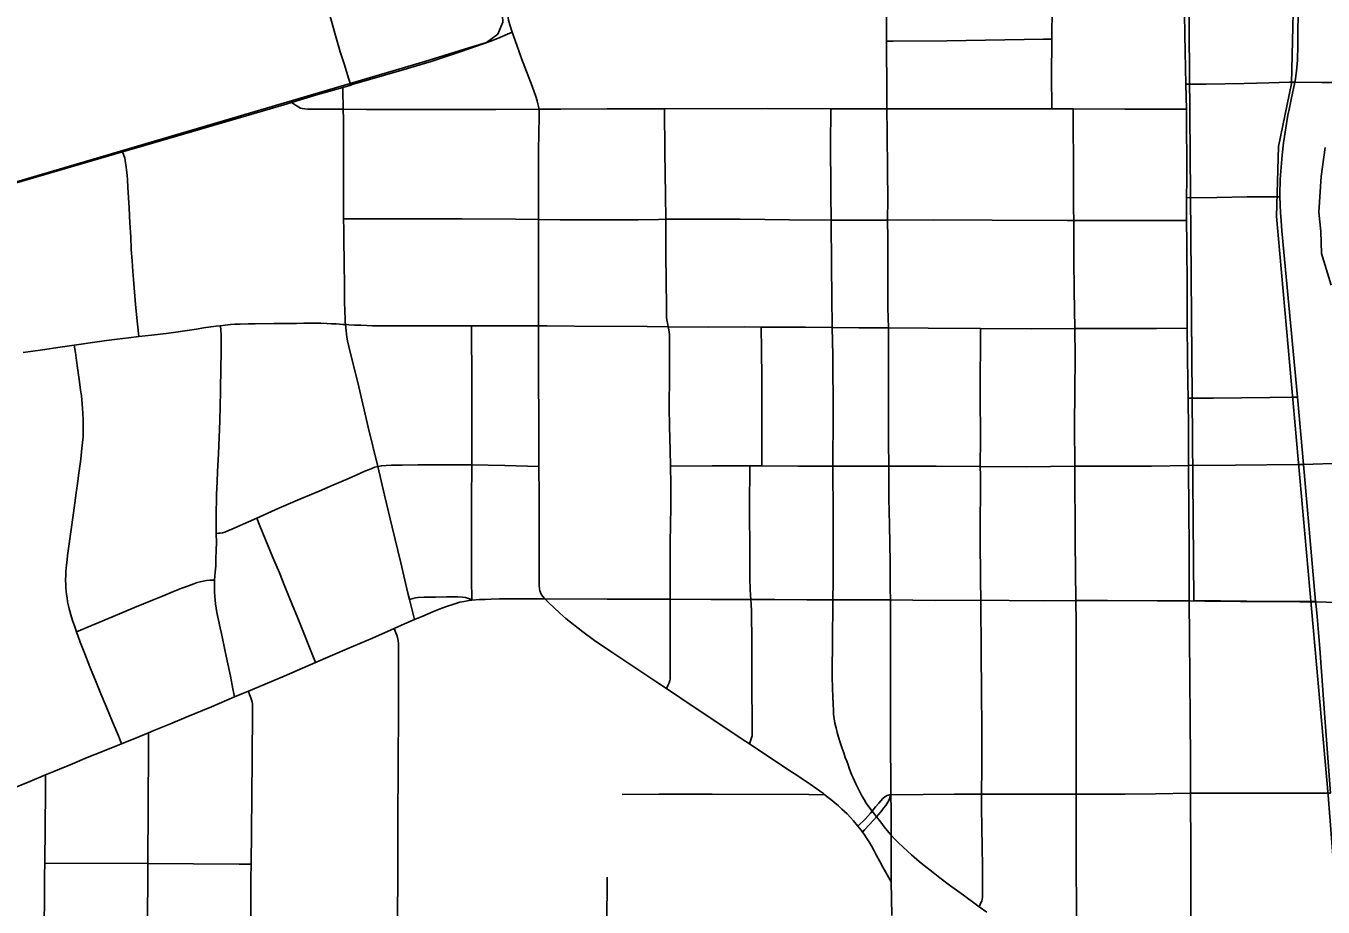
# Model space of a CAD drawing. Extents: x -87 to 2145, y -2128 to 440.
# Drawn here: x 905.337 to 906.164, y 239.551 to 240.113 of the extents above; entities that cross this region are included whole.
import ezdxf

# ---------------------------------------------------------------- set-up
doc = ezdxf.new("R2010")
doc.units = 0
for name, color, linetype in [('GM_X_City_Street', 7, 'Continuous'), ('GM_X_County_Road', 7, 'Continuous'), ('GM_X_Rail_Line', 7, 'Continuous'), ('GM_X_US_Route', 7, 'Continuous'), ('SN_P_Text', 7, 'Continuous')]:
    doc.layers.add(name, color=color, linetype=linetype)

msp = doc.modelspace()

# ---------------------------------------------------------------- linework, layer by layer
at = {"layer": 'GM_X_City_Street'}
for points in [[(905.99092, 240.05982), (905.99082, 240.0814), (905.99096, 240.10298), (905.99096, 240.10421), (905.99106, 240.1251), (905.99171, 240.15618)], [(905.54406, 240.07496), (905.54282, 240.07876), (905.53967, 240.08847), (905.53728, 240.09603), (905.53416, 240.10663), (905.52915, 240.12472), (905.52528, 240.13902)], [(906.07983, 239.5292), (906.07959, 239.56075), (906.07959, 239.58621), (906.07938, 239.62325), (906.07932, 239.64458), (906.07879, 239.72287), (906.07858, 239.74594), (906.0785, 239.76819), (906.07854, 239.78125), (906.07833, 239.80239), (906.07817, 239.83241), (906.07804, 239.8552), (906.07781, 239.87533), (906.07771, 239.885), (906.07732, 239.91983), (906.07724, 239.9266), (906.07723, 239.94586), (906.07707, 239.97382), (906.07683, 239.98855), (906.07678, 239.99125), (906.07686, 240.003), (906.07694, 240.01487), (906.07678, 240.05956), (906.07643, 240.07557), (906.07621, 240.08561), (906.07579, 240.10691), (906.07538, 240.13445)], [(905.88887, 239.54535), (905.88851, 239.56684), (905.88843, 239.59327), (905.88843, 239.59648), (905.88843, 239.6123), (905.88835, 239.62223), (905.88826, 239.63383), (905.88811, 239.65139), (905.88801, 239.67495), (905.88813, 239.70722), (905.88812, 239.727), (905.88798, 239.74658), (905.8879, 239.75383), (905.88776, 239.77041), (905.88752, 239.79454), (905.88711, 239.81156), (905.88704, 239.83195), (905.88687, 239.84723), (905.88687, 239.86927), (905.88678, 239.89689), (905.88675, 239.92008), (905.88645, 239.9329), (905.88632, 239.95673), (905.88637, 239.9771), (905.88623, 239.9888), (905.88631, 240.00247), (905.88621, 240.01977), (905.88588, 240.04493), (905.88577, 240.05981), (905.88565, 240.07641), (905.88547, 240.09614), (905.88546, 240.10286), (905.88545, 240.12528)], [(905.88546, 240.10286), (905.88987, 240.10289), (905.92409, 240.10307), (905.98569, 240.10412), (905.99096, 240.10421)], [(905.58468, 239.73411), (905.58149, 239.74679), (905.58044, 239.75094), (905.57584, 239.77034), (905.57038, 239.79309), (905.56556, 239.81337), (905.56111, 239.83169), (905.55504, 239.85666), (905.54904, 239.88238), (905.54279, 239.90819), (905.54197, 239.91173), (905.54148, 239.9142), (905.54123, 239.91601), (905.54099, 239.91814), (905.54059, 239.92224), (905.54041, 239.92406), (905.54033, 239.92669), (905.54025, 239.92965), (905.54, 239.93771), (905.53997, 239.94666), (905.53951, 239.97676), (905.53945, 239.98281), (905.53941, 239.98954), (905.53935, 239.99862), (905.53929, 240.01797), (905.53929, 240.04082), (905.5393, 240.05304), (905.53913, 240.05946), (905.53905, 240.06345), (905.53894, 240.06811), (905.53882, 240.07336)], [(906.07643, 240.07557), (906.08373, 240.07557), (906.08934, 240.07557), (906.11365, 240.07588), (906.12923, 240.07628), (906.14255, 240.07668), (906.14582, 240.07678)], [(905.5061, 240.06382), (905.50915, 240.06193), (905.51088, 240.06086), (905.51195, 240.06029), (905.51302, 240.05996), (905.51466, 240.05971), (905.51655, 240.05955), (905.52187, 240.05949), (905.53913, 240.05946), (905.554, 240.05934), (905.59727, 240.0593), (905.6364, 240.05939), (905.664, 240.05955), (905.67799, 240.05963), (905.70751, 240.05971), (905.73947, 240.05973), (905.74397, 240.05974), (905.8096, 240.05991), (905.85004, 240.05987), (905.86788, 240.05971), (905.88577, 240.05981), (905.93422, 240.05971), (905.99092, 240.05982), (905.99685, 240.05979), (906.0045, 240.05974), (906.03763, 240.05963), (906.07678, 240.05956)], [(905.74642, 239.92079), (905.74585, 239.92321), (905.74552, 239.92494), (905.74529, 239.92683), (905.74519, 239.9293), (905.74527, 239.93349), (905.74494, 239.9669), (905.74475, 239.98939), (905.74462, 240.00476), (905.74429, 240.03229), (905.74397, 240.05974)], [(905.94941, 239.54743), (905.94456, 239.55094), (905.94299, 239.55207), (905.93452, 239.5582), (905.92573, 239.56461), (905.91957, 239.5693), (905.91521, 239.57267), (905.91143, 239.57571), (905.90773, 239.57876), (905.90485, 239.58114), (905.90156, 239.58401), (905.89605, 239.58892), (905.89302, 239.5919), (905.89063, 239.59429), (905.88843, 239.59648), (905.88598, 239.59954), (905.88409, 239.60193), (905.88186, 239.6048), (905.87913, 239.60835), (905.87782, 239.61005), (905.87638, 239.61194), (905.8743, 239.61467), (905.87266, 239.61697), (905.87118, 239.61936), (905.86986, 239.62158), (905.86847, 239.62412), (905.86715, 239.62667), (905.86592, 239.6293), (905.8651, 239.63119), (905.86419, 239.63316), (905.86345, 239.63489), (905.86263, 239.63695), (905.86181, 239.63925), (905.86099, 239.64138), (905.86017, 239.64368), (905.85926, 239.64615), (905.85828, 239.64911), (905.85712, 239.6524), (905.85597, 239.65577), (905.8549, 239.65914), (905.85408, 239.66202), (905.85334, 239.66498), (905.8526, 239.66802), (905.85211, 239.67081), (905.85178, 239.67369), (905.8517, 239.67632), (905.85153, 239.68018), (905.85137, 239.68495), (905.85111, 239.69003), (905.85088, 239.69769), (905.85104, 239.72309), (905.85129, 239.74216), (905.85135, 239.74661), (905.85153, 239.75844), (905.85145, 239.80718), (905.85125, 239.82465), (905.8513, 239.83187), (905.85145, 239.86506), (905.85129, 239.90262), (905.85093, 239.9203), (905.85047, 239.95943), (905.85022, 239.98888), (905.8501, 240.00518), (905.84978, 240.04117), (905.84997, 240.05502), (905.85004, 240.05987)], [(906.00663, 239.53691), (906.00653, 239.59046), (906.00655, 239.62265), (906.00653, 239.64726), (906.00645, 239.68244), (906.00637, 239.73201), (906.00627, 239.74622), (906.00581, 239.78389), (906.00553, 239.8318), (906.00538, 239.85773), (906.00587, 239.90151), (906.00553, 239.91967), (906.00521, 239.944), (906.00489, 239.96379), (906.00493, 239.9823), (906.00489, 239.98861), (906.00484, 239.99627), (906.0048, 240.02189), (906.00455, 240.05289), (906.0045, 240.05974)], [(905.40876, 239.91449), (905.40803, 239.92255), (905.40675, 239.9349), (905.40533, 239.95094), (905.40496, 239.95604), (905.40455, 239.96278), (905.40405, 239.97012), (905.40365, 239.97812), (905.40315, 239.98687), (905.40266, 239.99665), (905.40191, 240.00964), (905.40159, 240.01457), (905.40134, 240.01753), (905.40101, 240.02057), (905.40076, 240.02287), (905.40041, 240.02534), (905.40019, 240.02673), (905.39985, 240.02831), (905.39843, 240.03238)], [(906.07686, 240.003), (906.09614, 240.0033), (906.11554, 240.00355), (906.13321, 240.00372), (906.13627, 240.00374)], [(905.53941, 239.98954), (905.54263, 239.98954), (905.57082, 239.98954), (905.61496, 239.98954), (905.64889, 239.9894), (905.66366, 239.98913), (905.67752, 239.98904), (905.72719, 239.98903), (905.74015, 239.98929), (905.74475, 239.98939), (905.75016, 239.98951), (905.79218, 239.9894), (905.82376, 239.98904), (905.85022, 239.98888), (905.86831, 239.98888), (905.88623, 239.9888), (905.91525, 239.98896), (905.95281, 239.98888), (906.00066, 239.98863), (906.00489, 239.98861)], [(906.00489, 239.98861), (906.04074, 239.98865), (906.07683, 239.98855)], [(905.33501, 239.90447), (905.3475, 239.90611), (905.35868, 239.90775), (905.36771, 239.90905), (905.38228, 239.91112), (905.38827, 239.91194), (905.39509, 239.91285), (905.40217, 239.91376), (905.40876, 239.91449), (905.41688, 239.9154), (905.42625, 239.91655), (905.4325, 239.91737), (905.43973, 239.91835), (905.44565, 239.91934), (905.45017, 239.92008), (905.45478, 239.92074), (905.45818, 239.92119), (905.4607, 239.92147), (905.4639, 239.92181), (905.46719, 239.92214), (905.47001, 239.92242), (905.47352, 239.92252), (905.47845, 239.92263), (905.48306, 239.92272), (905.49489, 239.9228), (905.50401, 239.92288), (905.50936, 239.92296), (905.51396, 239.92304), (905.51857, 239.92313), (905.52169, 239.92313), (905.52497, 239.92304), (905.52868, 239.92288), (905.53172, 239.92272), (905.53465, 239.92257), (905.53673, 239.92247), (905.53887, 239.92232), (905.54059, 239.92224), (905.54281, 239.92206), (905.54627, 239.92189), (905.55046, 239.92173), (905.55786, 239.92148), (905.57027, 239.9214), (905.6052, 239.9214), (905.62084, 239.92137), (905.64499, 239.92132), (905.6637, 239.9214), (905.66893, 239.92145), (905.68629, 239.92126), (905.73303, 239.9209), (905.74642, 239.92079), (905.77199, 239.92058), (905.79526, 239.92066), (905.80563, 239.9206), (905.8117, 239.92058), (905.83381, 239.92058), (905.85093, 239.9203), (905.86793, 239.92016), (905.88675, 239.92008), (905.91215, 239.91983), (905.94552, 239.91967), (905.97787, 239.91953), (906.00553, 239.91967), (906.02961, 239.91967), (906.05773, 239.91967), (906.07732, 239.91983)], [(905.46984, 239.68471), (905.46886, 239.68979), (905.4673, 239.69789), (905.46393, 239.71362), (905.46151, 239.72526), (905.46073, 239.72876), (905.45966, 239.73376), (905.45864, 239.73865), (905.45818, 239.74124), (905.45776, 239.74417), (905.45752, 239.74651), (905.45736, 239.74897), (905.45718, 239.75161), (905.45711, 239.75424), (905.45709, 239.75667), (905.45718, 239.7592), (905.4576, 239.76435), (905.45787, 239.76837), (905.45801, 239.77273), (905.45815, 239.77832), (905.45826, 239.78317), (905.45819, 239.78902), (905.45818, 239.80567), (905.45826, 239.80753), (905.45834, 239.81079), (905.45841, 239.81373), (905.45875, 239.82197), (905.45901, 239.82858), (905.45963, 239.83973), (905.46049, 239.86086), (905.46093, 239.87944), (905.46114, 239.89546), (905.4613, 239.90327), (905.4613, 239.9165), (905.46122, 239.91773), (905.46105, 239.91946), (905.4607, 239.92147)], [(905.62121, 239.74635), (905.62088, 239.75999), (905.62096, 239.7821), (905.62096, 239.81046), (905.62108, 239.83268), (905.62105, 239.85746), (905.62117, 239.88413), (905.62084, 239.92137)], [(905.74526, 239.69001), (905.74619, 239.69204), (905.74693, 239.69369), (905.74743, 239.69517), (905.74759, 239.69608), (905.74767, 239.69739), (905.74767, 239.69895), (905.74759, 239.72312), (905.7477, 239.74188), (905.74769, 239.74705), (905.74767, 239.75871), (905.74767, 239.78296), (905.74798, 239.80599), (905.74793, 239.81424), (905.74792, 239.82036), (905.74786, 239.83198), (905.74758, 239.84205), (905.74739, 239.84949), (905.74718, 239.85735), (905.74704, 239.86935), (905.74721, 239.88981), (905.74726, 239.90297), (905.74718, 239.913), (905.74708, 239.9159), (905.74693, 239.91728), (905.74677, 239.91884), (905.74642, 239.92079)], [(905.80611, 239.83205), (905.80607, 239.85752), (905.80605, 239.87289), (905.80603, 239.88802), (905.80578, 239.90602), (905.80563, 239.9206)], [(905.94558, 239.74639), (905.94543, 239.75895), (905.94527, 239.78633), (905.94535, 239.82594), (905.94534, 239.83171), (905.94535, 239.84946), (905.94534, 239.87765), (905.94552, 239.91967)], [(905.39783, 239.65491), (905.39577, 239.65986), (905.39207, 239.66882), (905.3882, 239.67811), (905.38459, 239.68674), (905.38122, 239.69512), (905.37957, 239.69923), (905.37768, 239.70383), (905.37448, 239.71213), (905.37152, 239.71961), (905.36909, 239.72624), (905.36774, 239.72997), (905.36659, 239.73343), (905.36544, 239.73713), (905.36478, 239.73944), (905.36437, 239.74091), (905.36396, 239.7428), (905.36346, 239.74543), (905.36313, 239.74789), (905.36281, 239.75011), (905.36253, 239.75227), (905.36231, 239.75439), (905.36223, 239.75636), (905.36212, 239.7591), (905.36223, 239.76236), (905.36235, 239.76468), (905.36256, 239.7668), (905.36272, 239.76894), (905.36306, 239.7721), (905.36346, 239.77485), (905.36388, 239.77798), (905.36552, 239.79007), (905.36724, 239.80223), (905.36807, 239.80856), (905.36889, 239.81497), (905.36971, 239.8208), (905.37061, 239.82747), (905.37177, 239.83635), (905.37259, 239.84341), (905.373, 239.84703), (905.37325, 239.85065), (905.37341, 239.85418), (905.37341, 239.8578), (905.37333, 239.86142), (905.37308, 239.86569), (905.37292, 239.86865), (905.37275, 239.87136), (905.37246, 239.87415), (905.37218, 239.87703), (905.37168, 239.88041), (905.37094, 239.88566), (905.37037, 239.89019), (905.36971, 239.8947), (905.36912, 239.89918), (905.36839, 239.90432), (905.36771, 239.90905)], [(906.07781, 239.87533), (906.09408, 239.87533), (906.11192, 239.87549), (906.12992, 239.87574), (906.14431, 239.87582), (906.14765, 239.87584)], [(905.45819, 239.78902), (905.45956, 239.78906), (905.46071, 239.78915), (905.46219, 239.78939), (905.46375, 239.78989), (905.46548, 239.79063), (905.46811, 239.79177), (905.48403, 239.79872), (905.49819, 239.80501), (905.51159, 239.81076), (905.52384, 239.81594), (905.53263, 239.81972), (905.54174, 239.82367), (905.54793, 239.82638), (905.55302, 239.82868), (905.55516, 239.82958), (905.55746, 239.83049), (905.55927, 239.83115), (905.56111, 239.83169), (905.56346, 239.83214), (905.5665, 239.83238), (905.56995, 239.83255), (905.57374, 239.83263), (905.57681, 239.83262), (905.58673, 239.83271), (905.60201, 239.83279), (905.61623, 239.83271), (905.62108, 239.83268), (905.64229, 239.8323), (905.66396, 239.83166)], [(905.74786, 239.83198), (905.77435, 239.83204), (905.79831, 239.83208), (905.80205, 239.83204), (905.80611, 239.83205), (905.82918, 239.83188), (905.8513, 239.83187), (905.8693, 239.83188), (905.88704, 239.83195), (905.91714, 239.83188), (905.94534, 239.83171), (905.97452, 239.83155), (906.00553, 239.8318), (906.02877, 239.83179), (906.0545, 239.83196), (906.07817, 239.83241), (906.10793, 239.83245), (906.14772, 239.83295), (906.15141, 239.83299)], [(905.7981, 239.65478), (905.79905, 239.65747), (905.79946, 239.65854), (905.79979, 239.65994), (905.79995, 239.66142), (905.79995, 239.66331), (905.79995, 239.66758), (905.79968, 239.69214), (905.79968, 239.71877), (905.7995, 239.73982), (905.7993, 239.74354), (905.79903, 239.74681), (905.7988, 239.7497), (905.79854, 239.75336), (905.79831, 239.76031), (905.79831, 239.77609), (905.79816, 239.80581), (905.79831, 239.83208)], [(906.15141, 239.83299), (906.1759, 239.83386), (906.1885, 239.83448), (906.19991, 239.83505)], [(905.52157, 239.70668), (905.51021, 239.73487), (905.50667, 239.74367), (905.50199, 239.75518), (905.49845, 239.76381), (905.49433, 239.77369), (905.48608, 239.79376), (905.48403, 239.79872)], [(905.36909, 239.72624), (905.39239, 239.73608), (905.40603, 239.74175), (905.41754, 239.74644), (905.42387, 239.74899), (905.43094, 239.75186), (905.43628, 239.754), (905.44055, 239.75565), (905.4439, 239.75687), (905.44598, 239.75762), (905.44795, 239.7582), (905.44992, 239.75861), (905.45198, 239.75894), (905.45412, 239.7591), (905.45718, 239.7592)], [(905.58149, 239.74679), (905.58357, 239.74743), (905.58522, 239.74784), (905.58684, 239.74817), (905.5908, 239.74833), (905.59409, 239.74842), (905.59804, 239.74842), (905.60502, 239.7485), (905.61226, 239.7485), (905.61522, 239.74842), (905.61713, 239.74817), (905.61842, 239.74776), (905.61958, 239.74718), (905.62121, 239.74635)], [(905.66759, 239.74721), (905.66992, 239.74505), (905.67337, 239.74184), (905.67731, 239.73814), (905.68114, 239.73481), (905.6919, 239.72633), (905.69942, 239.72075), (905.70974, 239.71377), (905.73913, 239.69406), (905.74526, 239.69001), (905.76296, 239.67828), (905.79585, 239.65627), (905.7981, 239.65478), (905.8118, 239.64567), (905.82495, 239.63695), (905.82841, 239.63474), (905.83235, 239.6321), (905.83679, 239.62906), (905.84049, 239.62652), (905.84287, 239.62479), (905.84526, 239.62306), (905.84614, 239.62237), (905.84748, 239.62133), (905.85002, 239.61928), (905.85257, 239.61723), (905.85487, 239.61525), (905.8571, 239.61312), (905.86038, 239.61007), (905.86252, 239.60794), (905.86449, 239.60564), (905.86722, 239.60232), (905.86934, 239.59968), (905.87019, 239.59852), (905.87098, 239.59742), (905.87308, 239.5945), (905.87469, 239.5919), (905.87608, 239.58936), (905.87756, 239.58665), (905.87896, 239.58401), (905.88118, 239.57983), (905.88315, 239.57612), (905.88851, 239.56684)], [(905.94456, 239.55094), (905.94571, 239.55343), (905.9462, 239.5545), (905.94653, 239.55565), (905.94669, 239.55688), (905.94678, 239.55828), (905.94678, 239.56099), (905.94678, 239.57661), (905.94652, 239.58886), (905.94604, 239.61393), (905.94614, 239.62271), (905.94637, 239.63999), (905.94628, 239.66407), (905.94599, 239.68838), (905.94587, 239.71249), (905.94558, 239.74639)], [(905.57383, 239.53896), (905.57399, 239.57582), (905.57404, 239.60606), (905.57414, 239.63952), (905.57429, 239.67857), (905.57441, 239.70493), (905.57439, 239.71852), (905.57422, 239.72073), (905.57381, 239.72263), (905.57332, 239.72411), (905.57274, 239.72559), (905.57166, 239.72837)], [(905.48018, 239.54501), (905.48028, 239.56922), (905.48043, 239.57812), (905.48077, 239.59871), (905.48102, 239.64499), (905.48135, 239.67581), (905.48135, 239.67853), (905.48127, 239.68034), (905.48085, 239.68231), (905.4802, 239.68412), (905.47945, 239.68625), (905.47871, 239.68839)], [(905.41248, 239.27926), (905.41288, 239.3483), (905.41352, 239.42011), (905.41354, 239.43557), (905.41402, 239.47621), (905.41405, 239.50078), (905.41407, 239.51146), (905.41434, 239.53439), (905.41441, 239.54307), (905.41448, 239.57087), (905.41454, 239.5786), (905.41503, 239.65208), (905.4151, 239.6619)], [(905.34692, 239.27985), (905.34739, 239.34868), (905.3478, 239.42045), (905.34823, 239.49141), (905.3483, 239.50103), (905.34846, 239.52493), (905.34875, 239.57088), (905.34883, 239.57869), (905.34931, 239.62487), (905.34942, 239.63502)], [(905.88835, 239.62223), (905.90886, 239.62256), (905.92871, 239.62266), (905.94614, 239.62271), (905.97711, 239.62264), (906.00655, 239.62265), (906.01994, 239.6227), (906.03778, 239.62268), (906.05702, 239.62284), (906.07938, 239.62325), (906.12254, 239.62334), (906.16413, 239.62334), (906.16864, 239.62334)], [(905.71697, 239.62252), (905.74041, 239.62277), (905.77447, 239.62264), (905.83601, 239.62241), (905.84614, 239.62237)], [(905.86722, 239.60232), (905.87205, 239.60708), (905.87523, 239.61056), (905.87638, 239.61194), (905.87859, 239.61458), (905.88067, 239.61706), (905.88315, 239.61987), (905.88456, 239.62103), (905.88588, 239.62186), (905.88662, 239.6221), (905.88752, 239.62227), (905.88835, 239.62223)], [(905.87019, 239.59852), (905.87154, 239.59998), (905.87713, 239.60605), (905.87913, 239.60835), (905.88206, 239.61172), (905.8837, 239.61386), (905.88502, 239.61559), (905.88634, 239.61756), (905.88716, 239.6192), (905.88835, 239.62223)], [(905.34883, 239.57869), (905.41454, 239.5786), (905.47285, 239.57817), (905.48043, 239.57812)], [(905.7045, 239.26933), (905.70468, 239.27721), (905.70483, 239.28371), (905.70526, 239.29479), (905.70504, 239.32158), (905.70516, 239.33911), (905.70528, 239.34613), (905.70551, 239.35856), (905.70591, 239.38335), (905.70592, 239.40815), (905.70592, 239.41805), (905.70592, 239.42534), (905.70601, 239.44078), (905.70627, 239.4661), (905.70656, 239.49134), (905.70694, 239.52345), (905.70718, 239.53435), (905.7073, 239.53936), (905.70738, 239.56986)]]:
    msp.add_lwpolyline(points, dxfattribs=at)
at = {"layer": 'GM_X_County_Road'}
msp.add_line((906.15908, 239.74548), (906.15141, 239.83299), dxfattribs=at)
for points in [[(905.64677, 240.10872), (905.64532, 240.1133), (905.64459, 240.11642), (905.64378, 240.12028), (905.64287, 240.12813), (905.64201, 240.13958), (905.64139, 240.14802), (905.64117, 240.15466)], [(906.14582, 240.07678), (906.14598, 240.07756), (906.14701, 240.08381), (906.1476, 240.09074), (906.1478, 240.10011), (906.14816, 240.15703)], [(905.664, 240.05955), (905.66373, 240.06127), (905.66333, 240.06297), (905.66274, 240.06497), (905.66194, 240.0676), (905.65954, 240.07417), (905.6528, 240.09193), (905.64976, 240.1004), (905.64677, 240.10872)], [(906.13627, 240.00374), (906.13621, 240.0051), (906.13653, 240.01489), (906.13782, 240.03014), (906.13862, 240.03801), (906.14133, 240.05565), (906.14247, 240.06049), (906.1436, 240.06579), (906.14582, 240.07678)], [(906.14582, 240.07678), (906.16316, 240.07665), (906.1749, 240.07655)], [(905.66366, 239.98913), (905.66373, 240.03316), (905.66389, 240.04426), (905.66406, 240.05486), (905.66406, 240.05716), (905.66406, 240.05822), (905.664, 240.05955)], [(906.13711, 239.98843), (906.13671, 239.99374), (906.13627, 240.00374)], [(905.6637, 239.9214), (905.66356, 239.93903), (905.66359, 239.96747), (905.66366, 239.98913)], [(906.14765, 239.87584), (906.13759, 239.98201), (906.13711, 239.98843)], [(905.66396, 239.83166), (905.66386, 239.85829), (905.66364, 239.89127), (905.6637, 239.9214)], [(906.15141, 239.83299), (906.14785, 239.87366), (906.14765, 239.87584)], [(905.66759, 239.74721), (905.66628, 239.74898), (905.66537, 239.7503), (905.66488, 239.75129), (905.66455, 239.75235), (905.6643, 239.75359), (905.66406, 239.7558), (905.66397, 239.75868), (905.66397, 239.77077), (905.66414, 239.79197), (905.66397, 239.81302), (905.66396, 239.83166)], [(905.62121, 239.74635), (905.62612, 239.74684), (905.62975, 239.74696), (905.63353, 239.74713), (905.63888, 239.74721), (905.65038, 239.74729), (905.66759, 239.74721)], [(905.58468, 239.73411), (905.58989, 239.73628), (905.59679, 239.73916), (905.60197, 239.74124), (905.60567, 239.74264), (905.60838, 239.74355), (905.61093, 239.74437), (905.61356, 239.74507), (905.61635, 239.74565), (905.61948, 239.74614), (905.62121, 239.74635)], [(905.66759, 239.74721), (905.70744, 239.74703), (905.74769, 239.74705)], [(905.74769, 239.74705), (905.77344, 239.7468), (905.79903, 239.74681)], [(905.79903, 239.74681), (905.8143, 239.7468), (905.83468, 239.74672), (905.85135, 239.74661)], [(905.85135, 239.74661), (905.86855, 239.74663), (905.88798, 239.74658)], [(905.88798, 239.74658), (905.91664, 239.74631), (905.94558, 239.74639)], [(905.94558, 239.74639), (905.96382, 239.74614), (905.98569, 239.74606), (906.00627, 239.74622)], [(906.00627, 239.74622), (906.02638, 239.74614), (906.05819, 239.74598), (906.07858, 239.74594)], [(906.07858, 239.74594), (906.08852, 239.74573), (906.1113, 239.74559), (906.13057, 239.74549), (906.15469, 239.74548), (906.15908, 239.74548)], [(906.16864, 239.62334), (906.16523, 239.66864), (906.1617, 239.7156), (906.16005, 239.73599), (906.15916, 239.74465), (906.15908, 239.74548)], [(905.57166, 239.72837), (905.57829, 239.73127), (905.58468, 239.73411)], [(905.52157, 239.70668), (905.54171, 239.71532), (905.55787, 239.72229), (905.57166, 239.72837)], [(905.47871, 239.68839), (905.50144, 239.69805), (905.52157, 239.70668)], [(905.4151, 239.6619), (905.41832, 239.66322), (905.42893, 239.66756), (905.43904, 239.67175), (905.45516, 239.67849), (905.46984, 239.68471)], [(905.46984, 239.68471), (905.47447, 239.68663), (905.47871, 239.68839)], [(905.39783, 239.65491), (905.40888, 239.65934), (905.4151, 239.6619)], [(905.34942, 239.63502), (905.35458, 239.63718), (905.36653, 239.64212), (905.37599, 239.64602), (905.38561, 239.64997), (905.39783, 239.65491)], [(905.3268, 239.62563), (905.3393, 239.63077), (905.34942, 239.63502)]]:
    msp.add_lwpolyline(points, dxfattribs=at)
at = {"layer": 'GM_X_Rail_Line'}
for points in [[(900.19838, 238.50558), (900.84026, 238.69693), (901.1405, 238.78605), (901.51556, 238.89667), (902.47372, 239.17919), (903.68982, 239.53448), (904.65416, 239.81379), (905.59127, 240.08992), (905.61933, 240.09862), (905.63042, 240.10212), (905.63768, 240.10737), (905.64089, 240.11515), (905.63849, 240.15751)], [(906.14569, 240.15741), (906.14382, 240.07597), (906.13543, 240.03585), (906.13412, 239.99102), (906.1672, 239.62203), (906.18563, 239.38334), (906.19652, 239.33371), (906.22364, 239.256), (906.2626, 239.16884), (906.27647, 239.12728), (906.28449, 239.07471), (906.28874, 239.0226), (906.29761, 238.93087), (906.30129, 238.86987), (906.30141, 238.81958), (906.29758, 238.75491), (906.28364, 238.65184), (906.26299, 238.43829)]]:
    msp.add_lwpolyline(points, dxfattribs=at)
at = {"layer": 'GM_X_US_Route'}
for points in [[(905.64677, 240.10872), (905.64532, 240.1133), (905.64459, 240.11642), (905.64378, 240.12028), (905.64287, 240.12813), (905.64201, 240.13958), (905.64139, 240.14802), (905.64117, 240.15466)], [(905.53882, 240.07336), (905.54406, 240.07496), (905.54483, 240.07519), (905.57647, 240.08436), (905.59514, 240.08999), (905.61444, 240.09625), (905.63256, 240.10275), (905.63755, 240.10473), (905.64677, 240.10872)], [(905.49264, 240.05985), (905.50134, 240.06238), (905.5061, 240.06382), (905.52155, 240.0685), (905.53882, 240.07336)], [(905.10904, 239.94741), (905.14867, 239.95885), (905.15197, 239.9598), (905.1943, 239.97224), (905.21156, 239.97737), (905.27256, 239.9955), (905.29284, 240.00144), (905.39843, 240.03238), (905.41243, 240.03648), (905.49264, 240.05985)]]:
    msp.add_lwpolyline(points, dxfattribs=at)
at = {"layer": 'SN_P_Text'}
for points in [[(906.07363, 240.70389), (906.08148, 239.74624), (906.26741, 239.74391)], [(906.16894, 239.94725), (906.16288, 239.96743), (906.16239, 239.98146), (906.16111, 239.99398), (906.16267, 240.01668), (906.16529, 240.03519)]]:
    msp.add_lwpolyline(points, dxfattribs=at)

doc.saveas('drawing.dxf')
